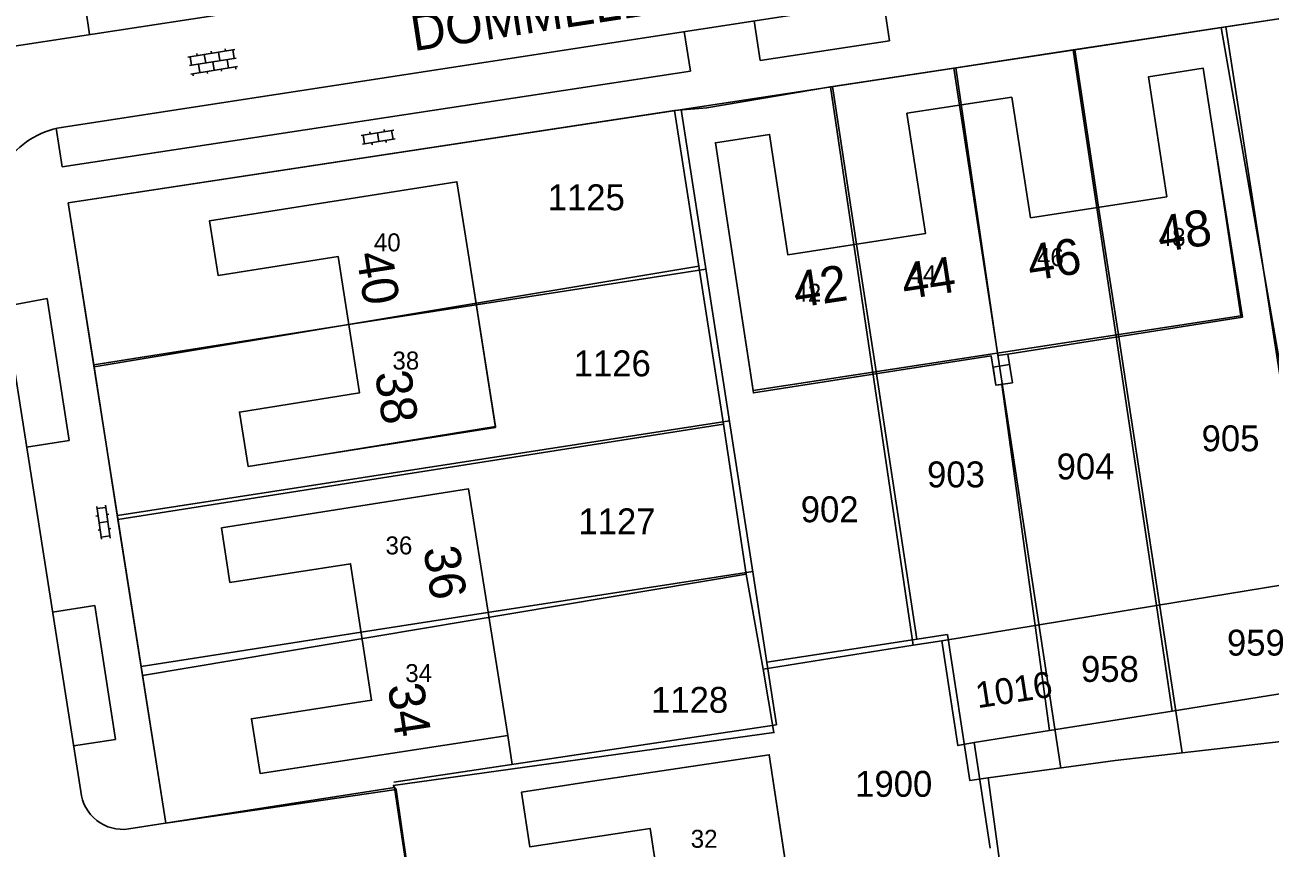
# Model space of a CAD drawing. Extents: x 148816 to 151297, y 399515 to 402500.
# Drawn here: x 150359.5 to 150446, y 401086.7 to 401143.9 of the extents above; entities that cross this region are included whole.
import ezdxf

# ---------------------------------------------------------------- set-up
doc = ezdxf.new("R2010")
doc.units = 0
for name, color, linetype in [('B01 Hoofdgebouw  [D] Norm', 7, 'Continuous'), ('B01 Hoofdgebouw  [T] Norm', 7, 'Continuous'), ('B01 hoofgebouw', 7, 'Continuous'), ('B07 Tussenmuur  [D] Norm', 7, 'Continuous'), ('G01 perceelsgrens', 7, 'Continuous'), ('S02 Open verharding  Norm', 7, 'Continuous'), ('T03 Hek raster  [T] Norm', 7, 'Continuous'), ('T04 Haag heg  [D] Gem', 7, 'Continuous'), ('V00 Kant verharding algemeen  [T] Norm', 7, 'Continuous'), ('V00 Kant verharding algemeen secundair  [D] Gem', 7, 'Continuous'), ('V00 Kant verharding algemeen secundair  [T] Norm', 7, 'Continuous'), ('Z01 perceelnummer', 7, 'Continuous'), ('Z02 huisnummer', 7, 'Continuous'), ('Z02 Huisnummer  [Tekst] Norm', 7, 'Continuous'), ('Z06 straatnaam', 7, 'Continuous')]:
    doc.layers.add(name, color=color, linetype=linetype)

msp = doc.modelspace()

# ---------------------------------------------------------------- linework, layer by layer
at = {"layer": 'B01 Hoofdgebouw  [D] Norm'}
for points in [[(150408.22, 401130.81), (150410.102, 401118.54), (150443.962, 401123.72), (150442.11, 401135.99)], [(150398.95, 401091.39), (150411.215, 401093.235), (150413.749, 401076.436), (150417.037, 401076.932), (150419.598, 401059.863), (150416.325, 401059.355), (150399.12, 401056.76)]]:
    msp.add_lwpolyline(points, dxfattribs=at)
at = {"layer": 'B01 Hoofdgebouw  [T] Norm'}
for p, q in [((150437.55, 401140.33), (150441.33, 401140.93)), ((150438.81, 401131.99), (150437.55, 401140.33)), ((150441.33, 401140.93), (150442.11, 401135.99)), ((150420.77, 401137.79), (150428.05, 401138.91)), ((150428.05, 401138.91), (150429.35, 401130.53)), ((150422.05, 401129.44), (150420.77, 401137.79)), ((150407.47, 401135.75), (150411.23, 401136.32)), ((150411.23, 401136.32), (150412.5, 401127.97)), ((150408.22, 401130.81), (150407.47, 401135.75)), ((150389.52, 401133.03), (150372.34, 401130.32)), ((150390.3, 401128.09), (150389.52, 401133.03)), ((150429.35, 401130.53), (150438.81, 401131.99)), ((150372.34, 401130.32), (150372.95, 401126.52)), ((150412.5, 401127.97), (150422.05, 401129.44)), ((150372.95, 401126.52), (150381.29, 401127.84)), ((150381.29, 401127.84), (150382.77, 401118.38)), ((150392.213, 401115.959), (150390.299, 401128.09)), ((150382.77, 401118.38), (150374.43, 401117.04)), ((150374.43, 401117.04), (150375.04, 401113.25)), ((150379.98, 401114.05), (150392.213, 401115.959)), ((150375.04, 401113.25), (150379.98, 401114.05)), ((150390.32, 401111.71), (150373.17, 401109)), ((150393.05, 401094.58), (150390.32, 401111.71)), ((150373.17, 401109), (150373.77, 401105.21)), ((150373.77, 401105.21), (150382.14, 401106.5)), ((150382.14, 401106.5), (150383.6, 401097.02)), ((150383.6, 401097.02), (150375.26, 401095.74)), ((150375.26, 401095.74), (150375.86, 401091.94)), ((150375.86, 401091.94), (150393.05, 401094.58)), ((150394.01, 401090.64), (150398.95, 401091.39)), ((150394.59, 401086.83), (150394.01, 401090.64)), ((150402.95, 401088.1), (150394.59, 401086.83)), ((150404.37, 401078.63), (150402.95, 401088.1))]:
    msp.add_line(p, q, dxfattribs=at)
at = {"layer": 'B01 hoofgebouw'}
for points in [[(150408.22, 401130.81), (150407.47, 401135.75), (150411.23, 401136.32), (150412.5, 401127.97), (150422.05, 401129.44), (150420.77, 401137.79), (150428.05, 401138.91), (150429.35, 401130.53), (150438.81, 401131.99), (150437.55, 401140.33), (150441.33, 401140.93), (150442.11, 401135.99)], [(150442.11, 401135.99), (150444.06, 401123.64), (150427.778, 401121.068), (150428.087, 401119.072), (150426.945, 401118.895), (150426.628, 401120.936), (150410.108, 401118.373), (150408.22, 401130.81)], [(150390.3, 401128.09), (150389.52, 401133.03), (150372.34, 401130.32), (150372.95, 401126.52), (150381.29, 401127.84), (150382.77, 401118.38), (150374.43, 401117.04), (150375.04, 401113.25), (150379.98, 401114.05)], [(150390.3, 401128.09), (150392.204, 401116.03), (150379.98, 401114.05)], [(150373.17, 401109), (150390.32, 401111.71), (150393.05, 401094.58), (150375.86, 401091.94), (150375.26, 401095.74), (150383.6, 401097.02), (150382.14, 401106.5), (150373.77, 401105.21), (150373.17, 401109)], [(150398.95, 401091.39), (150411.207, 401093.234), (150413.747, 401076.394)], [(150404.06, 401057.501), (150399.12, 401056.76), (150398.55, 401060.55), (150406.92, 401061.811), (150405.49, 401071.3), (150397.14, 401070.02), (150396.02, 401077.35), (150404.37, 401078.63), (150402.95, 401088.1), (150394.59, 401086.83), (150394.01, 401090.64), (150398.95, 401091.39)]]:
    msp.add_lwpolyline(points, dxfattribs=at)
at = {"layer": 'B07 Tussenmuur  [D] Norm'}
for p, q in [((150424.41, 401138.35), (150427.056, 401121.148)), ((150424.41, 401138.35), (150427.056, 401121.148)), ((150434.08, 401131.26), (150435.447, 401122.406)), ((150434.08, 401131.26), (150435.447, 401122.406)), ((150417.275, 401128.705), (150418.637, 401119.854)), ((150417.275, 401128.705), (150418.637, 401119.854)), ((150382.03, 401123.11), (150390.856, 401124.491)), ((150382.03, 401123.11), (150390.856, 401124.491)), ((150382.87, 401101.76), (150391.644, 401103.111)), ((150382.87, 401101.76), (150391.644, 401103.111))]:
    msp.add_line(p, q, dxfattribs=at)
at = {"layer": 'G01 perceelsgrens'}
for points in [[(150442.597, 401143.753), (150453.619, 401145.408)], [(150432.312, 401142.188), (150442.597, 401143.753)], [(150442.597, 401143.753), (150449.279, 401105.42)], [(150424.169, 401140.949), (150432.312, 401142.188)], [(150432.312, 401142.188), (150438.093, 401103.591)], [(150415.473, 401139.626), (150424.169, 401140.949)], [(150429.664, 401102.213), (150427.369, 401118.961), (150426.945, 401118.895), (150426.748, 401120.163), (150427.89, 401120.341), (150427.778, 401121.068), (150427.081, 401120.967), (150424.169, 401140.949)], [(150404.635, 401137.977), (150406.873, 401138.161), (150415.473, 401139.626)], [(150421.203, 401100.839), (150415.473, 401139.626)], [(150364.33, 401120.168), (150362.54, 401131.57), (150404.635, 401137.977)], [(150406.32, 401127.181), (150404.635, 401137.977)], [(150406.32, 401127.181), (150364.33, 401120.168)], [(150408.035, 401116.198), (150406.32, 401127.181)], [(150365.995, 401109.577), (150364.33, 401120.168)], [(150365.995, 401109.577), (150408.035, 401116.198)], [(150409.603, 401105.772), (150408.035, 401116.198)], [(150367.697, 401098.745), (150365.995, 401109.577)], [(150409.603, 401105.772), (150367.697, 401098.745)], [(150410.785, 401099.189), (150409.603, 401105.772)], [(150438.093, 401103.591), (150449.279, 401105.42)], [(150429.664, 401102.213), (150438.093, 401103.591)], [(150438.093, 401103.591), (150439.19, 401096.269)], [(150423.182, 401101.153), (150429.664, 401102.213)], [(150430.665, 401094.908), (150429.664, 401102.213)], [(150421.203, 401100.839), (150410.785, 401099.189)], [(150423.182, 401101.153), (150421.203, 401100.839)], [(150425.446, 401094.075), (150424.311, 401093.87), (150423.182, 401101.153)], [(150385.303, 401090.829), (150369.31, 401088.483), (150367.697, 401098.745)], [(150410.785, 401099.189), (150411.539, 401094.778), (150385.108, 401091.096), (150385.303, 401090.829)], [(150450.557, 401098.084), (150439.19, 401096.269)], [(150439.19, 401096.269), (150430.665, 401094.908)], [(150430.665, 401094.908), (150425.446, 401094.075)], [(150425.446, 401094.075), (150426.559, 401086.745)], [(150386.746, 401080.871), (150385.303, 401090.829)]]:
    msp.add_lwpolyline(points, dxfattribs=at)
at = {"layer": 'S02 Open verharding  Norm'}
for p, q in [((150370.854, 401141.7), (150374.112, 401142.223)), ((150371.495, 401141.803), (150371.472, 401141.951)), ((150372.483, 401141.961), (150372.459, 401142.109)), ((150372.976, 401142.041), (150373.072, 401141.448)), ((150373.47, 401142.12), (150373.446, 401142.268)), ((150373.964, 401142.199), (150374.059, 401141.607)), ((150370.949, 401141.107), (150374.207, 401141.631)), ((150371.002, 401141.723), (150371.097, 401141.131)), ((150371.591, 401141.21), (150371.686, 401140.618)), ((150371.989, 401141.882), (150372.084, 401141.29)), ((150372.578, 401141.369), (150372.673, 401140.777)), ((150373.661, 401140.935), (150373.565, 401141.528)), ((150371.044, 401140.515), (150374.302, 401141.038)), ((150371.192, 401140.539), (150371.216, 401140.39)), ((150372.18, 401140.697), (150372.203, 401140.549)), ((150373.167, 401140.856), (150373.191, 401140.708)), ((150374.154, 401141.015), (150374.178, 401140.867)), ((150382.872, 401136.245), (150385.142, 401136.615)), ((150382.968, 401135.653), (150385.238, 401136.023)), ((150383.116, 401135.677), (150383.02, 401136.269)), ((150383.489, 401136.498), (150383.513, 401136.35)), ((150384.007, 401136.43), (150384.103, 401135.838)), ((150384.476, 401136.658), (150384.5, 401136.51)), ((150384.597, 401135.918), (150384.621, 401135.77)), ((150385.09, 401135.999), (150384.994, 401136.591)), ((150383.61, 401135.758), (150383.634, 401135.61)), ((150364.851, 401108.202), (150364.523, 401110.479)), ((150365.138, 401110.416), (150364.545, 401110.33)), ((150365.445, 401108.288), (150365.117, 401110.564)), ((150365.21, 401109.921), (150365.358, 401109.942)), ((150364.467, 401109.814), (150364.616, 401109.835)), ((150364.687, 401109.341), (150365.281, 401109.426)), ((150364.61, 401108.824), (150364.758, 401108.846)), ((150365.423, 401108.436), (150364.829, 401108.351)), ((150365.352, 401108.931), (150365.501, 401108.952))]:
    msp.add_line(p, q, dxfattribs=at)
at = {"layer": 'T03 Hek raster  [T] Norm'}
msp.add_lwpolyline([(150460.481, 401098.011), (150450.329, 401096.752), (150450.602, 401094.591), (150435.219, 401092.829), (150426.398, 401091.62), (150427.769, 401081.617)], dxfattribs=at)
at = {"layer": 'T04 Haag heg  [D] Gem'}
for p, q in [((150432.415, 401142.203), (150434.08, 401131.26)), ((150424.018, 401140.925), (150424.41, 401138.35)), ((150415.61, 401139.646), (150417.275, 401128.705)), ((150405.092, 401138.045), (150411.714, 401095.318)), ((150406.806, 401126.957), (150390.856, 401124.491)), ((150364.307, 401120.325), (150382.03, 401123.11)), ((150439.867, 401093.361), (150435.447, 401122.406)), ((150431.444, 401092.312), (150427.056, 401121.148)), ((150421.466, 401101.26), (150418.637, 401119.854)), ((150408.441, 401116.436), (150365.951, 401109.86)), ((150410.064, 401105.966), (150391.644, 401103.111)), ((150367.6, 401099.361), (150382.87, 401101.76)), ((150411.039, 401099.673), (150423.59, 401101.583)), ((150411.714, 401095.318), (150385.136, 401091.33)), ((150393.36, 401092.564), (150393.05, 401094.58))]:
    msp.add_line(p, q, dxfattribs=at)
for points in [[(150442.908, 401143.8), (150450.204, 401096.736), (150450.329, 401096.752)], [(150423.59, 401101.583), (150425.133, 401091.447), (150426.398, 401091.62)]]:
    msp.add_lwpolyline(points, dxfattribs=at)
at = {"layer": 'V00 Kant verharding algemeen  [T] Norm'}
for p, q in [((150468.96, 401153.27), (150362.36, 401136.85)), ((150477.87, 401149.12), (150362.54, 401131.57)), ((150419.135, 401145.595), (150419.562, 401142.823)), ((150410.162, 401144.213), (150410.587, 401141.455)), ((150405.31, 401143.466), (150405.734, 401140.715)), ((150419.562, 401142.823), (150410.587, 401141.455)), ((150405.734, 401140.715), (150362.13, 401134.07)), ((150362.13, 401134.07), (150361.7, 401136.75)), ((150362.54, 401131.57), (150369.31, 401088.48)), ((150357.21, 401130.14), (150363.41, 401090.68)), ((150358.11, 401124.37), (150361.07, 401124.92)), ((150361.07, 401124.92), (150362.598, 401115.073)), ((150359.65, 401114.61), (150362.598, 401115.073)), ((150361.452, 401103.14), (150364.377, 401103.599)), ((150365.82, 401094.3), (150364.377, 401103.599)), ((150365.82, 401094.3), (150362.91, 401093.86)), ((150366.74, 401088.08), (150385.19, 401090.97)), ((150385.19, 401090.97), (150390.81, 401053.5))]:
    msp.add_line(p, q, dxfattribs=at)
for centre, radius, start, end in [((150363.057, 401130.984), 5.907, 96.77175, 188.21496), ((150366.321, 401090.976), 2.926, 185.81036, 278.22557)]:
    msp.add_arc(centre, radius, start, end, dxfattribs=at)
at = {"layer": 'V00 Kant verharding algemeen secundair  [D] Gem'}
msp.add_line((150363.754, 401145.033), (150364.027, 401143.254), dxfattribs=at)
at = {"layer": 'V00 Kant verharding algemeen secundair  [T] Norm'}
msp.add_line((150438.648, 401154.701), (150349.769, 401141.067), dxfattribs=at)

# ---------------------------------------------------------------- texts
at = {"layer": 'Z01 perceelnummer'}
for s, p in [('1125', (150395.829, 401131.056)), ('1126', (150397.633, 401119.519)), ('905', (150441.227, 401114.314)), ('903', (150422.168, 401111.808)), ('904', (150431.161, 401112.36)), ('902', (150413.397, 401109.383)), ('1127', (150397.96, 401108.546)), ('959', (150442.987, 401100.12)), ('958', (150432.856, 401098.293)), ('1128', (150403.005, 401096.147)), ('1900', (150417.175, 401090.312))]:
    msp.add_text(s, height=1.8, dxfattribs=at).set_placement(p)
msp.add_text('1016', height=1.8, rotation=8.75055, dxfattribs=at).set_placement((150425.678, 401096.461))
at = {"layer": 'Z02 huisnummer'}
for s, rotation, p in [('48', 8.8028, (150438.38, 401128.129)), ('46', 8.68085, (150429.331, 401126.143)), ('40', 278.91604, (150382.528, 401128.015)), ('42', 8.74616, (150413.089, 401124.266)), ('44', 8.68085, (150420.601, 401124.85)), ('38', 278.91604, (150383.822, 401119.735)), ('36', 279.0292, (150387.187, 401107.546)), ('34', 278.74616, (150384.709, 401098.028))]:
    msp.add_text(s, height=2.5, rotation=rotation, dxfattribs=at).set_placement(p)
at = {"layer": 'Z02 Huisnummer  [Tekst] Norm'}
for s, p in [('48', (150438.25, 401128.57)), ('40', (150383.76, 401128.2)), ('46', (150429.799, 401127.179)), ('44', (150420.945, 401125.982)), ('42', (150412.96, 401124.7)), ('38', (150385.05, 401119.99)), ('36', (150384.57, 401107.15)), ('34', (150385.94, 401098.28)), ('32', (150405.76, 401086.77))]:
    msp.add_text(s, height=1.25, dxfattribs=at).set_placement(p)
at = {"layer": 'Z06 straatnaam'}
msp.add_text('DOMMELDAL', height=2.5, rotation=8.74616, dxfattribs=at).set_placement((150386.532, 401142.104))

doc.saveas('drawing.dxf')
